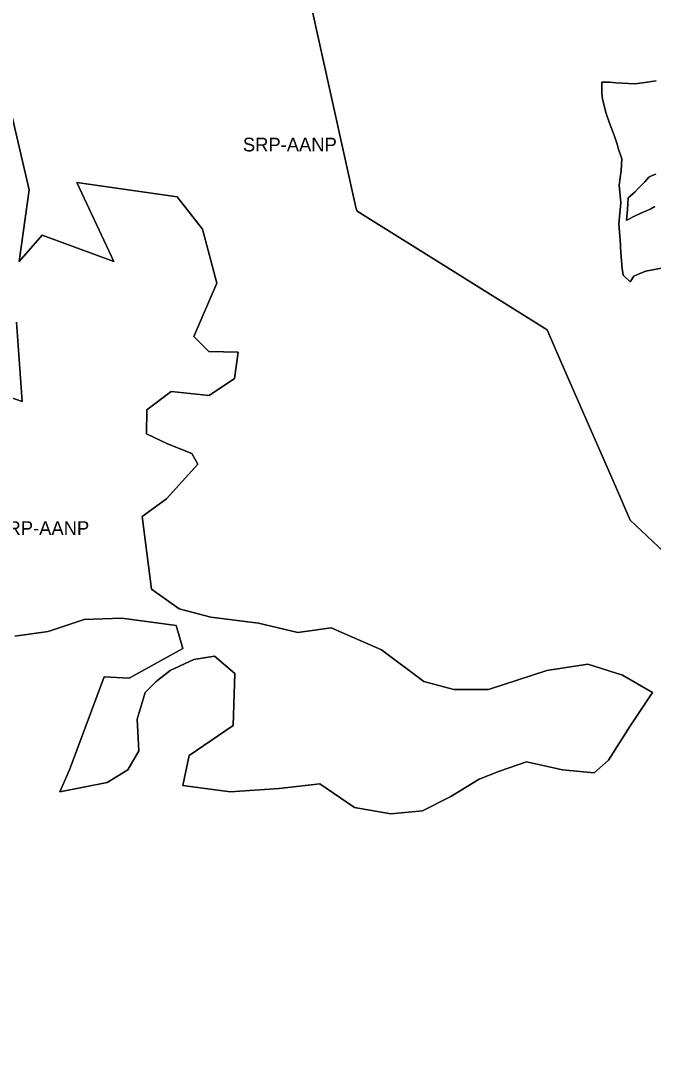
# Model space of a CAD drawing. Extents: x 598968 to 613553, y 4409678 to 4430833.
# Drawn here: x 609240 to 609792, y 4418180 to 4419095 of the extents above; entities that cross this region are included whole.
import ezdxf

# ---------------------------------------------------------------- set-up
doc = ezdxf.new("R2010")
doc.units = 0
doc.layers.add('Sòl Rústic Protegit', color=7, linetype='Continuous')
doc.layers.add('Sòl Rústic Protegit - Alt Nivell de Protecció', color=7, linetype='Continuous')

msp = doc.modelspace()

# ---------------------------------------------------------------- linework, layer by layer
at = {"layer": 'Sòl Rústic Protegit'}
for points in [[(609794.1641, 4419042.7024), (609782.4139, 4419041.2024), (609775.7889, 4419040.2024), (609758.9761, 4419041.2024), (609753.7261, 4419041.7024), (609752.2261, 4419041.7024), (609746.9135, 4419041.7024), (609746.9135, 4419039.7024), (609746.9135, 4419036.2024), (609746.9135, 4419031.7024), (609747.4135, 4419026.7022), (609750.5385, 4419014.2022), (609753.3509, 4419006.7022), (609756.4759, 4418998.2022), (609758.1009, 4418993.7022), (609760.2259, 4418987.7022), (609761.2259, 4418984.2022), (609764.4135, 4418974.7022), (609763.7885, 4418964.7022), (609761.8509, 4418951.7022), (609763.2883, 4418936.7022), (609761.5383, 4418917.7022), (609762.7881, 4418904.2022), (609763.4757, 4418892.7022), (609764.1631, 4418882.7022), (609764.3507, 4418881.2022), (609765.4757, 4418873.2022), (609766.0381, 4418872.7022), (609771.6761, 4418867.3096), (609774.6551, 4418872.2746), (609780.0303, 4418874.7746), (609785.2803, 4418876.7746), (609788.2803, 4418877.2746), (609798.9679, 4418879.2746)], [(609234.4443, 4418558.2354), (609263.4127, 4418562.1856), (609295.0145, 4418572.7196), (609327.9331, 4418574.0362), (609375.3359, 4418567.4524), (609381.1201, 4418547.5714), (609334.3511, 4418521.4358), (609312.3419, 4418522.8114), (609282.0795, 4418441.6532), (609273.8261, 4418422.3952), (609315.0931, 4418430.6486), (609332.9755, 4418441.6532), (609342.6043, 4418458.1598), (609341.2289, 4418485.6712), (609348.1067, 4418509.0558), (609357.7355, 4418518.6848), (609370.1157, 4418528.3136), (609390.7491, 4418537.9426), (609408.6313, 4418540.6936), (609426.5137, 4418525.5626), (609425.1381, 4418480.169), (609386.6223, 4418454.0332), (609381.1201, 4418427.8974), (609422.3871, 4418422.3952), (609465.0295, 4418425.1464), (609500.7941, 4418429.273), (609531.0565, 4418408.6396), (609562.6945, 4418403.1374), (609590.2057, 4418405.8886), (609614.9659, 4418418.2686), (609639.7261, 4418433.3998), (609657.6083, 4418440.2776), (609680.9929, 4418448.531), (609712.6309, 4418441.6532), (609740.1423, 4418438.902), (609752.5223, 4418449.9066), (609771.7803, 4418480.169), (609791.0379, 4418509.0558), (609764.9023, 4418524.187), (609734.6401, 4418533.8158), (609698.8753, 4418528.3136), (609647.9793, 4418511.807), (609617.7171, 4418511.807), (609591.5813, 4418518.6848), (609554.4411, 4418546.196), (609510.4231, 4418565.4538), (609481.5363, 4418561.3272), (609447.1471, 4418569.5804), (609405.5297, 4418574.6844), (609377.8423, 4418582.1844), (609353.7173, 4418599.1844), (609345.6547, 4418662.6844), (609366.9673, 4418678.1844), (609394.2797, 4418708.1844), (609388.9047, 4418717.6844), (609367.5923, 4418726.1844), (609349.4673, 4418734.6844), (609349.5297, 4418755.6844), (609370.8423, 4418771.6844), (609404.1547, 4418768.1844), (609426.1547, 4418783.1844), (609429.3423, 4418806.1844), (609403.7797, 4418806.6844), (609390.6547, 4418819.6844), (609410.6705, 4418866.3934), (609398.1455, 4418913.3624), (609376.2267, 4418941.5438), (609288.5511, 4418954.0688), (609320.9075, 4418885.181), (609258.2821, 4418908.1436), (609238.1575, 4418885.0778), (609246.8009, 4418947.8064), (609229.0569, 4419024.0006)], [(609792.9761, 4418933.2022), (609789.6635, 4418931.2022), (609786.3511, 4418929.7022), (609783.0385, 4418928.2022), (609779.6635, 4418926.7022), (609776.6635, 4418925.2022), (609768.5383, 4418921.2022), (609768.5535, 4418921.3476), (609768.4053, 4418921.2746), (609769.3429, 4418930.2746), (609769.7803, 4418940.7746), (609775.6553, 4418945.7746), (609777.9053, 4418948.2746), (609782.0303, 4418952.2746), (609784.2805, 4418954.7746), (609787.9055, 4418958.7746), (609790.8431, 4418960.2746), (609794.0931, 4418961.275)], [(609235.8821, 4418832.1046), (609240.7361, 4418763.0692), (609202.0241, 4418776.2604)]]:
    msp.add_lwpolyline(points, dxfattribs=at)
at = {"layer": 'Sòl Rústic Protegit - Alt Nivell de Protecció'}
for points in [[(610134.1801, 4418121.01), (610134.1801, 4418318.01), (609870.8051, 4418566.01), (609867.3201, 4418562.6702), (609863.1979, 4418566.7018), (609863.0805, 4418566.9104), (609860.6943, 4418571.1598), (609860.6801, 4418575.5102), (609860.5697, 4418575.6142), (609771.5551, 4418659.51), (609758.6801, 4418689.01), (609711.8051, 4418796.01), (609698.9927, 4418825.51), (609533.2427, 4418929.01), (609532.9321, 4418929.881), (609532.4673, 4418931.1844), (609491.5607, 4419115.2946)], [(609491.5607, 4419115.2946), (609532.4673, 4418931.1844), (609532.9321, 4418929.881), (609533.2427, 4418929.01), (609698.9927, 4418825.51), (609711.8051, 4418796.01), (609758.6801, 4418689.01), (609771.5551, 4418659.51), (609860.5697, 4418575.6142)], [(609798.9679, 4418879.2746), (609788.2803, 4418877.2746), (609785.2803, 4418876.7746), (609780.0303, 4418874.7746), (609774.6551, 4418872.2746), (609771.6761, 4418867.3096), (609766.0381, 4418872.7022), (609765.4757, 4418873.2022), (609764.3507, 4418881.2022), (609764.1631, 4418882.7022), (609763.4757, 4418892.7022), (609762.7881, 4418904.2022), (609761.5383, 4418917.7022), (609763.2883, 4418936.7022), (609761.8509, 4418951.7022), (609763.7885, 4418964.7022), (609764.4135, 4418974.7022), (609761.2259, 4418984.2022), (609760.2259, 4418987.7022), (609758.1009, 4418993.7022), (609756.4759, 4418998.2022), (609753.3509, 4419006.7022), (609750.5385, 4419014.2022), (609747.4135, 4419026.7022), (609746.9135, 4419031.7024), (609746.9135, 4419036.2024), (609746.9135, 4419039.7024), (609746.9135, 4419041.7024), (609752.2261, 4419041.7024), (609753.7261, 4419041.7024), (609758.9761, 4419041.2024), (609775.7889, 4419040.2024), (609782.4139, 4419041.2024), (609794.1641, 4419042.7024)], [(609229.0569, 4419024.0006), (609246.8009, 4418947.8064), (609238.1575, 4418885.0778), (609258.2821, 4418908.1436), (609320.9075, 4418885.181), (609288.5511, 4418954.0688), (609376.2267, 4418941.5438), (609398.1455, 4418913.3624), (609410.6705, 4418866.3934), (609390.6547, 4418819.6844), (609403.7797, 4418806.6844), (609429.3423, 4418806.1844), (609426.1547, 4418783.1844), (609404.1547, 4418768.1844), (609370.8423, 4418771.6844), (609349.5297, 4418755.6844), (609349.4673, 4418734.6844), (609367.5923, 4418726.1844), (609388.9047, 4418717.6844), (609394.2797, 4418708.1844), (609366.9673, 4418678.1844), (609345.6547, 4418662.6844), (609353.7173, 4418599.1844), (609377.8423, 4418582.1844), (609405.5297, 4418574.6844), (609447.1471, 4418569.5804), (609481.5363, 4418561.3272), (609510.4231, 4418565.4538), (609554.4411, 4418546.196), (609591.5813, 4418518.6848), (609617.7171, 4418511.807), (609647.9793, 4418511.807), (609698.8753, 4418528.3136), (609734.6401, 4418533.8158), (609764.9023, 4418524.187), (609791.0379, 4418509.0558), (609771.7803, 4418480.169), (609752.5223, 4418449.9066), (609740.1423, 4418438.902), (609712.6309, 4418441.6532), (609680.9929, 4418448.531), (609657.6083, 4418440.2776), (609639.7261, 4418433.3998), (609614.9659, 4418418.2686), (609590.2057, 4418405.8886), (609562.6945, 4418403.1374), (609531.0565, 4418408.6396), (609500.7941, 4418429.273), (609465.0295, 4418425.1464), (609422.3871, 4418422.3952), (609381.1201, 4418427.8974), (609386.6223, 4418454.0332), (609425.1381, 4418480.169), (609426.5137, 4418525.5626), (609408.6313, 4418540.6936), (609390.7491, 4418537.9426), (609370.1157, 4418528.3136), (609357.7355, 4418518.6848), (609348.1067, 4418509.0558), (609341.2289, 4418485.6712), (609342.6043, 4418458.1598), (609332.9755, 4418441.6532), (609315.0931, 4418430.6486), (609273.8261, 4418422.3952), (609282.0795, 4418441.6532), (609312.3419, 4418522.8114), (609334.3511, 4418521.4358), (609381.1201, 4418547.5714), (609375.3359, 4418567.4524), (609327.9331, 4418574.0362), (609295.0145, 4418572.7196), (609263.4127, 4418562.1856), (609234.4443, 4418558.2354)], [(609794.0931, 4418961.275), (609790.8431, 4418960.2746), (609787.9055, 4418958.7746), (609784.2805, 4418954.7746), (609782.0303, 4418952.2746), (609777.9053, 4418948.2746), (609775.6553, 4418945.7746), (609769.7803, 4418940.7746), (609769.3429, 4418930.2746), (609768.4053, 4418921.2746), (609768.5535, 4418921.3476), (609768.5383, 4418921.2022), (609776.6635, 4418925.2022), (609779.6635, 4418926.7022), (609783.0385, 4418928.2022), (609786.3511, 4418929.7022), (609789.6635, 4418931.2022), (609792.9761, 4418933.2022)], [(609202.0241, 4418776.2604), (609240.7361, 4418763.0692), (609235.8821, 4418832.1046)]]:
    msp.add_lwpolyline(points, dxfattribs=at)

# ---------------------------------------------------------------- texts
for p in [(609433.4926, 4418981.2201), (609217.335, 4418646.5282)]:
    msp.add_text('SRP-AANP', height=12, dxfattribs=at).set_placement(p)

doc.saveas('drawing.dxf')
